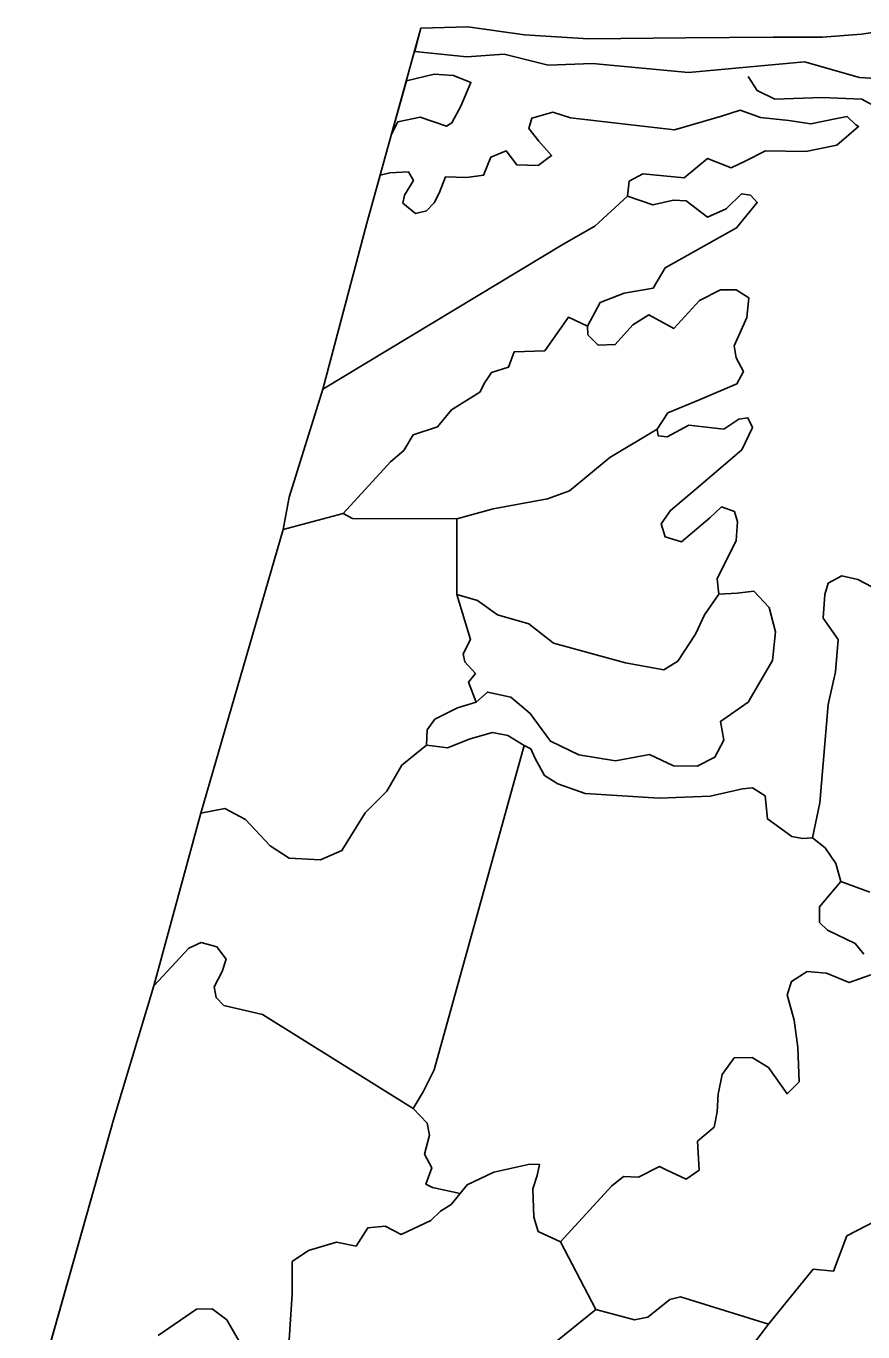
# Model space of a CAD drawing. Extents: x 1347947 to 1350662, y 1027710 to 1030532.
# Drawn here: x 1348612.72 to 1348640.57, y 1029986.65 to 1030030.13 of the extents above; entities that cross this region are included whole.
import ezdxf

# ---------------------------------------------------------------- set-up
doc = ezdxf.new("R2010")
doc.units = 0
doc.layers.add('Old_Level_20', color=7, linetype='Continuous')

msp = doc.modelspace()

# ---------------------------------------------------------------- linework, layer by layer
at = {"layer": 'Old_Level_20'}
for p, q in [((1348625.858, 1030030.059), (1348624.065, 1030023.573)), ((1348624.065, 1030023.573), (1348622.599, 1030018.039)), ((1348622.599, 1030018.039), (1348621.479, 1030014.441)), ((1348621.479, 1030014.441), (1348621.278, 1030013.367)), ((1348621.278, 1030013.367), (1348618.536, 1030003.921)), ((1348618.536, 1030003.921), (1348616.971, 1029998.168)), ((1348616.971, 1029998.168), (1348615.646, 1029993.791)), ((1348615.646, 1029993.791), (1348612.719, 1029983.408))]:
    msp.add_line(p, q, dxfattribs=at)
for points in [[(1348642.301, 1030028.315), (1348640.461, 1030028.425), (1348638.634, 1030028.948), (1348634.768, 1030028.592), (1348631.572, 1030028.882), (1348630.097, 1030028.832), (1348628.634, 1030029.198), (1348627.386, 1030029.11), (1348625.653, 1030029.285), (1348625.858, 1030030.059)], [(1348625.858, 1030030.059), (1348627.417, 1030030.106), (1348629.309, 1030029.847), (1348631.434, 1030029.714), (1348634.673, 1030029.738), (1348637.583, 1030029.768), (1348639.231, 1030029.761), (1348640.523, 1030029.861), (1348642.277, 1030030.132)], [(1348624.885, 1030026.532), (1348625.381, 1030028.314), (1348626.303, 1030028.536), (1348626.941, 1030028.489), (1348627.524, 1030028.26), (1348627.189, 1030027.47), (1348626.894, 1030026.912), (1348626.71, 1030026.799), (1348625.834, 1030027.101), (1348625.092, 1030026.95), (1348624.885, 1030026.532)], [(1348636.753, 1030028.452), (1348637.05, 1030027.985), (1348637.646, 1030027.702), (1348639.21, 1030027.76), (1348640.542, 1030027.702), (1348640.761, 1030027.582), (1348641.075, 1030027.418), (1348641.648, 1030026.781), (1348641.816, 1030026.117), (1348642.019, 1030025.081), (1348642.342, 1030024.082), (1348642.759, 1030023.196), (1348643.139, 1030022.732), (1348643.624, 1030021.885), (1348644.259, 1030020.994), (1348644.779, 1030020.544), (1348645.719, 1030019.862), (1348647.04, 1030019.368), (1348648.742, 1030018.788), (1348650.249, 1030018.185), (1348651.005, 1030017.801), (1348651.197, 1030017.718), (1348651.369, 1030018.086)], [(1348627.701, 1030007.623), (1348628.072, 1030007.954), (1348628.858, 1030007.783), (1348629.494, 1030007.245), (1348630.169, 1030006.324), (1348631.122, 1030005.863), (1348632.333, 1030005.67), (1348633.473, 1030005.878), (1348634.269, 1030005.499), (1348635.057, 1030005.488), (1348635.646, 1030005.783), (1348635.943, 1030006.354), (1348635.831, 1030006.978), (1348636.759, 1030007.618), (1348637.564, 1030009.01), (1348637.666, 1030009.966), (1348637.449, 1030010.768), (1348636.942, 1030011.319), (1348636.389, 1030011.249), (1348635.773, 1030011.211), (1348635.723, 1030011.723), (1348636.354, 1030013.007), (1348636.401, 1030013.629), (1348636.299, 1030013.966), (1348635.862, 1030014.118), (1348635.474, 1030013.757), (1348634.539, 1030012.958), (1348633.991, 1030013.127), (1348633.86, 1030013.561), (1348634.171, 1030014.004), (1348635.026, 1030014.724), (1348636.542, 1030016.023), (1348636.893, 1030016.767), (1348636.744, 1030017.09), (1348636.443, 1030017.048), (1348635.945, 1030016.706), (1348635.269, 1030016.782), (1348634.781, 1030016.839), (1348634.061, 1030016.453), (1348633.762, 1030016.49), (1348633.72, 1030016.715), (1348634.082, 1030017.252), (1348635.151, 1030017.696), (1348636.38, 1030018.216), (1348636.597, 1030018.627), (1348636.357, 1030019.08), (1348636.289, 1030019.481), (1348636.71, 1030020.432), (1348636.776, 1030021.086), (1348636.357, 1030021.351), (1348635.837, 1030021.345), (1348635.132, 1030020.992), (1348634.285, 1030020.065), (1348633.444, 1030020.514), (1348632.914, 1030020.188), (1348632.327, 1030019.527), (1348631.758, 1030019.506), (1348631.419, 1030019.849), (1348631.411, 1030020.137), (1348631.828, 1030020.93), (1348632.627, 1030021.235), (1348633.596, 1030021.407), (1348633.994, 1030022.087), (1348636.37, 1030023.414), (1348637.058, 1030024.262), (1348636.829, 1030024.507), (1348636.53, 1030024.546), (1348636.026, 1030024.045), (1348635.402, 1030023.77), (1348634.691, 1030024.314), (1348634.265, 1030024.339), (1348633.581, 1030024.178), (1348632.736, 1030024.469), (1348632.798, 1030024.964), (1348633.248, 1030025.21), (1348634.619, 1030025.084), (1348635.396, 1030025.723), (1348636.193, 1030025.417), (1348636.673, 1030025.647), (1348637.331, 1030025.984), (1348638.671, 1030025.953), (1348639.703, 1030026.169), (1348640.432, 1030026.791), (1348640.339, 1030026.842), (1348640.048, 1030027.12), (1348639.652, 1030027.05), (1348638.842, 1030026.877), (1348638.104, 1030026.99), (1348637.16, 1030027.092), (1348636.488, 1030027.331), (1348635.866, 1030027.137), (1348634.303, 1030026.677), (1348632.76, 1030026.856), (1348630.836, 1030027.075), (1348630.257, 1030027.265), (1348629.554, 1030027.071), (1348629.449, 1030026.721), (1348629.784, 1030026.296), (1348630.213, 1030025.822), (1348629.761, 1030025.495)], [(1348629.761, 1030025.495), (1348629.049, 1030025.51), (1348628.698, 1030025.983), (1348628.185, 1030025.769), (1348627.946, 1030025.164), (1348627.389, 1030025.096), (1348626.677, 1030025.111), (1348626.471, 1030024.569), (1348626.303, 1030024.251), (1348626.042, 1030023.983), (1348625.675, 1030023.894), (1348625.257, 1030024.24), (1348625.312, 1030024.497), (1348625.611, 1030024.988), (1348625.445, 1030025.281), (1348624.826, 1030025.246), (1348624.507, 1030025.172), (1348624.418, 1030024.852)], [(1348621.479, 1030014.441), (1348622.599, 1030018.039), (1348630.618, 1030022.878), (1348631.647, 1030023.466), (1348632.736, 1030024.469), (1348633.581, 1030024.178), (1348634.265, 1030024.339), (1348634.691, 1030024.314), (1348635.402, 1030023.77), (1348636.026, 1030024.045), (1348636.53, 1030024.546), (1348636.829, 1030024.507), (1348637.058, 1030024.262), (1348636.37, 1030023.414), (1348633.994, 1030022.087), (1348633.596, 1030021.407), (1348632.627, 1030021.235), (1348631.828, 1030020.93), (1348631.411, 1030020.137), (1348630.771, 1030020.439), (1348629.982, 1030019.316), (1348628.968, 1030019.287), (1348628.781, 1030018.777), (1348628.206, 1030018.595), (1348627.991, 1030018.263), (1348627.825, 1030017.945), (1348626.875, 1030017.352), (1348626.417, 1030016.783), (1348625.603, 1030016.524), (1348625.289, 1030016), (1348624.852, 1030015.622), (1348623.273, 1030013.898), (1348621.278, 1030013.367), (1348621.479, 1030014.441)], [(1348631.411, 1030020.137), (1348631.419, 1030019.849), (1348631.758, 1030019.506), (1348632.327, 1030019.527), (1348632.914, 1030020.188), (1348633.444, 1030020.514), (1348634.285, 1030020.065), (1348635.132, 1030020.992), (1348635.837, 1030021.345), (1348636.357, 1030021.351), (1348636.776, 1030021.086), (1348636.71, 1030020.432), (1348636.289, 1030019.481), (1348636.357, 1030019.08), (1348636.597, 1030018.627), (1348636.38, 1030018.216), (1348635.151, 1030017.696), (1348634.082, 1030017.252), (1348633.72, 1030016.715), (1348632.148, 1030015.767), (1348630.808, 1030014.654), (1348630.074, 1030014.395), (1348628.263, 1030014.057), (1348627.053, 1030013.724), (1348623.585, 1030013.732), (1348623.273, 1030013.898), (1348624.852, 1030015.622), (1348625.289, 1030016), (1348625.603, 1030016.524), (1348626.417, 1030016.783), (1348626.875, 1030017.352), (1348627.825, 1030017.945), (1348627.991, 1030018.263), (1348628.206, 1030018.595), (1348628.781, 1030018.777), (1348628.968, 1030019.287), (1348629.982, 1030019.316), (1348630.771, 1030020.439), (1348631.411, 1030020.137)], [(1348627.053, 1030013.724), (1348628.263, 1030014.057), (1348630.074, 1030014.395), (1348630.808, 1030014.654), (1348632.148, 1030015.767), (1348633.72, 1030016.715), (1348633.762, 1030016.49), (1348634.061, 1030016.453), (1348634.781, 1030016.839), (1348635.269, 1030016.782), (1348635.945, 1030016.706), (1348636.443, 1030017.048), (1348636.744, 1030017.09), (1348636.893, 1030016.767), (1348636.542, 1030016.023), (1348635.026, 1030014.724), (1348634.171, 1030014.004), (1348633.86, 1030013.561), (1348633.991, 1030013.127), (1348634.539, 1030012.958), (1348635.474, 1030013.757), (1348635.862, 1030014.118), (1348636.299, 1030013.966), (1348636.401, 1030013.629), (1348636.354, 1030013.007), (1348635.723, 1030011.723), (1348635.773, 1030011.211), (1348635.3, 1030010.532), (1348635, 1030009.882), (1348634.411, 1030008.98), (1348633.947, 1030008.7), (1348632.674, 1030008.927), (1348630.274, 1030009.587), (1348629.451, 1030010.224), (1348628.415, 1030010.529), (1348627.747, 1030011.003), (1348627.056, 1030011.207), (1348627.053, 1030013.724)], [(1348618.536, 1030003.921), (1348621.278, 1030013.367), (1348623.273, 1030013.898), (1348623.585, 1030013.732), (1348627.053, 1030013.724), (1348627.056, 1030011.207), (1348627.511, 1030009.709), (1348627.263, 1030009.232), (1348627.32, 1030008.959), (1348627.675, 1030008.569), (1348627.447, 1030008.284), (1348627.701, 1030007.623), (1348627.08, 1030007.424), (1348626.329, 1030007.049), (1348626.068, 1030006.7), (1348626.041, 1030006.188), (1348625.22, 1030005.525), (1348624.728, 1030004.65), (1348624.001, 1030003.937), (1348623.232, 1030002.679), (1348622.513, 1030002.367), (1348621.47, 1030002.426), (1348620.844, 1030002.835), (1348620.022, 1030003.711), (1348619.332, 1030004.073), (1348618.536, 1030003.921)], [(1348640.867, 1030011.46), (1348640.401, 1030011.707), (1348639.869, 1030011.828), (1348639.422, 1030011.58), (1348639.302, 1030011.2), (1348639.252, 1030010.419), (1348639.754, 1030009.709), (1348639.665, 1030008.626), (1348639.419, 1030007.546), (1348639.14, 1030004.266), (1348638.894, 1030003.105), (1348638.563, 1030003.078), (1348638.203, 1030003.147), (1348637.397, 1030003.732), (1348637.319, 1030004.499), (1348636.9, 1030004.76), (1348636.568, 1030004.732), (1348635.492, 1030004.492), (1348633.788, 1030004.419), (1348631.331, 1030004.58), (1348630.422, 1030004.896), (1348629.97, 1030005.174), (1348629.666, 1030005.739), (1348629.515, 1030006.061), (1348629.297, 1030006.176), (1348628.751, 1030006.503), (1348628.248, 1030006.607), (1348627.5, 1030006.393), (1348626.751, 1030006.098), (1348626.23, 1030006.169), (1348626.041, 1030006.188), (1348626.068, 1030006.7), (1348626.329, 1030007.049), (1348627.08, 1030007.424), (1348627.701, 1030007.623)], [(1348640.806, 1030001.295), (1348639.838, 1030001.643), (1348639.678, 1030002.25), (1348639.312, 1030002.765), (1348638.894, 1030003.105), (1348639.14, 1030004.266), (1348639.419, 1030007.546), (1348639.665, 1030008.626), (1348639.754, 1030009.709), (1348639.252, 1030010.419), (1348639.302, 1030011.2), (1348639.422, 1030011.58), (1348639.869, 1030011.828), (1348640.401, 1030011.707), (1348640.867, 1030011.46)], [(1348627.056, 1030011.207), (1348627.747, 1030011.003), (1348628.415, 1030010.529), (1348629.451, 1030010.224), (1348630.274, 1030009.587), (1348632.674, 1030008.927), (1348633.947, 1030008.7), (1348634.411, 1030008.98), (1348635, 1030009.882), (1348635.3, 1030010.532), (1348635.773, 1030011.211), (1348636.389, 1030011.249), (1348636.942, 1030011.319), (1348637.449, 1030010.768), (1348637.666, 1030009.966), (1348637.564, 1030009.01), (1348636.759, 1030007.618), (1348635.831, 1030006.978), (1348635.943, 1030006.354), (1348635.646, 1030005.783), (1348635.057, 1030005.488), (1348634.269, 1030005.499), (1348633.473, 1030005.878), (1348632.333, 1030005.67), (1348631.122, 1030005.863), (1348630.169, 1030006.324), (1348629.494, 1030007.245), (1348628.858, 1030007.783), (1348628.072, 1030007.954), (1348627.701, 1030007.623), (1348627.447, 1030008.284), (1348627.675, 1030008.569), (1348627.32, 1030008.959), (1348627.263, 1030009.232), (1348627.511, 1030009.709), (1348627.056, 1030011.207)], [(1348616.971, 1029998.168), (1348618.536, 1030003.921), (1348619.332, 1030004.073), (1348620.022, 1030003.711), (1348620.844, 1030002.835), (1348621.47, 1030002.426), (1348622.513, 1030002.367), (1348623.232, 1030002.679), (1348624.001, 1030003.937), (1348624.728, 1030004.65), (1348625.22, 1030005.525), (1348626.041, 1030006.188), (1348626.23, 1030006.169), (1348626.751, 1030006.098), (1348627.5, 1030006.393), (1348628.248, 1030006.607), (1348628.751, 1030006.503), (1348629.297, 1030006.176), (1348626.306, 1029995.374), (1348625.931, 1029994.641), (1348625.605, 1029994.083), (1348620.582, 1029997.22), (1348619.305, 1029997.52), (1348619.04, 1029997.779), (1348618.983, 1029998.133), (1348619.245, 1029998.645), (1348619.379, 1029999.061), (1348619.07, 1029999.465), (1348618.549, 1029999.615), (1348618.134, 1029999.426), (1348616.971, 1029998.168)], [(1348640.843, 1029998.541), (1348640.115, 1029998.279), (1348639.367, 1029998.59), (1348638.723, 1029998.646), (1348638.198, 1029998.317), (1348638.047, 1029997.873), (1348638.283, 1029997.026), (1348638.407, 1029996.116), (1348638.449, 1029994.969), (1348638.048, 1029994.575), (1348637.435, 1029995.457), (1348636.891, 1029995.782), (1348636.293, 1029995.772), (1348635.889, 1029995.218), (1348635.751, 1029994.566), (1348635.725, 1029993.977), (1348635.622, 1029993.467), (1348635.063, 1029992.994), (1348635.125, 1029992.037), (1348634.695, 1029991.738), (1348634.024, 1029992.047), (1348633.805, 1029992.16), (1348633.107, 1029991.799), (1348632.603, 1029991.82), (1348632.204, 1029991.504), (1348630.504, 1029989.649), (1348629.769, 1029989.99), (1348629.619, 1029990.47), (1348629.586, 1029991.413), (1348629.735, 1029991.859), (1348629.804, 1029992.226), (1348629.489, 1029992.228), (1348628.286, 1029991.966), (1348627.395, 1029991.542), (1348627.17, 1029991.255), (1348626.242, 1029991.454), (1348626.023, 1029991.568), (1348626.221, 1029992.11), (1348625.975, 1029992.56), (1348626.144, 1029993.199), (1348626.071, 1029993.599), (1348625.605, 1029994.083), (1348625.931, 1029994.641), (1348626.306, 1029995.374), (1348629.297, 1030006.176)], [(1348629.297, 1030006.176), (1348629.515, 1030006.061), (1348629.666, 1030005.739), (1348629.97, 1030005.174), (1348630.422, 1030004.896), (1348631.331, 1030004.58), (1348633.788, 1030004.419), (1348635.492, 1030004.492), (1348636.568, 1030004.732), (1348636.9, 1030004.76), (1348637.319, 1030004.499), (1348637.397, 1030003.732), (1348638.203, 1030003.147), (1348638.563, 1030003.078), (1348638.894, 1030003.105), (1348639.312, 1030002.765), (1348639.678, 1030002.25), (1348639.838, 1030001.643), (1348639.129, 1030000.807), (1348639.133, 1030000.282), (1348639.396, 1030000.023), (1348640.314, 1029999.582), (1348640.606, 1029999.228)], [(1348640.606, 1029999.228), (1348640.314, 1029999.582), (1348639.396, 1030000.023), (1348639.133, 1030000.282), (1348639.129, 1030000.807), (1348639.838, 1030001.643), (1348640.806, 1030001.295)], [(1348615.646, 1029993.791), (1348616.971, 1029998.168), (1348618.134, 1029999.426), (1348618.549, 1029999.615), (1348619.07, 1029999.465), (1348619.379, 1029999.061), (1348619.245, 1029998.645), (1348618.983, 1029998.133), (1348619.04, 1029997.779), (1348619.305, 1029997.52), (1348620.582, 1029997.22), (1348625.605, 1029994.083), (1348626.071, 1029993.599), (1348626.144, 1029993.199), (1348625.975, 1029992.56), (1348626.221, 1029992.11), (1348626.023, 1029991.568), (1348626.242, 1029991.454), (1348627.17, 1029991.255), (1348626.865, 1029990.89), (1348626.514, 1029990.668), (1348626.193, 1029990.351), (1348625.208, 1029989.893), (1348624.675, 1029990.169), (1348624.089, 1029990.109), (1348623.701, 1029989.503), (1348623.055, 1029989.635), (1348622.119, 1029989.353), (1348621.576, 1029988.987), (1348621.577, 1029987.898), (1348621.477, 1029986.377)], [(1348630.504, 1029989.649), (1348632.204, 1029991.504), (1348632.603, 1029991.82), (1348633.107, 1029991.799), (1348633.805, 1029992.16), (1348634.024, 1029992.047), (1348634.695, 1029991.738), (1348635.125, 1029992.037), (1348635.063, 1029992.994), (1348635.622, 1029993.467), (1348635.725, 1029993.977), (1348635.751, 1029994.566), (1348635.889, 1029995.218), (1348636.293, 1029995.772), (1348636.891, 1029995.782), (1348637.435, 1029995.457), (1348638.048, 1029994.575), (1348638.449, 1029994.969), (1348638.407, 1029996.116), (1348638.283, 1029997.026), (1348638.047, 1029997.873), (1348638.198, 1029998.317), (1348638.723, 1029998.646), (1348639.367, 1029998.59), (1348640.115, 1029998.279), (1348640.843, 1029998.541)], [(1348612.719, 1029983.408), (1348615.646, 1029993.791)], [(1348627.17, 1029991.255), (1348627.395, 1029991.542), (1348628.286, 1029991.966), (1348629.489, 1029992.228), (1348629.804, 1029992.226), (1348629.735, 1029991.859), (1348629.586, 1029991.413), (1348629.619, 1029990.47), (1348629.769, 1029989.99), (1348630.504, 1029989.649), (1348631.683, 1029987.391), (1348630.409, 1029986.361)], [(1348621.477, 1029986.377), (1348621.577, 1029987.898), (1348621.576, 1029988.987), (1348622.119, 1029989.353), (1348623.055, 1029989.635), (1348623.701, 1029989.503), (1348624.089, 1029990.109), (1348624.675, 1029990.169), (1348625.208, 1029989.893), (1348626.193, 1029990.351), (1348626.514, 1029990.668), (1348626.865, 1029990.89), (1348627.17, 1029991.255)], [(1348641.007, 1029990.346), (1348640.041, 1029989.845), (1348639.598, 1029988.672), (1348638.923, 1029988.741), (1348637.434, 1029986.906), (1348634.507, 1029987.818), (1348634.144, 1029987.725), (1348633.412, 1029987.14), (1348632.969, 1029987.047), (1348631.683, 1029987.391), (1348630.504, 1029989.649)], [(1348636.729, 1029985.987), (1348637.434, 1029986.906), (1348638.923, 1029988.741), (1348639.598, 1029988.672), (1348640.041, 1029989.845), (1348641.007, 1029990.346)], [(1348630.409, 1029986.361), (1348631.683, 1029987.391), (1348632.969, 1029987.047), (1348633.412, 1029987.14), (1348634.144, 1029987.725), (1348634.507, 1029987.818), (1348637.434, 1029986.906), (1348636.729, 1029985.987)], [(1348619.971, 1029986.063), (1348619.398, 1029987.043), (1348618.913, 1029987.415), (1348618.39, 1029987.401), (1348617.113, 1029986.524)], [(1348617.113, 1029986.524), (1348618.39, 1029987.401), (1348618.913, 1029987.415), (1348619.398, 1029987.043), (1348619.971, 1029986.063)]]:
    msp.add_lwpolyline(points, dxfattribs=at)

doc.saveas('drawing.dxf')
